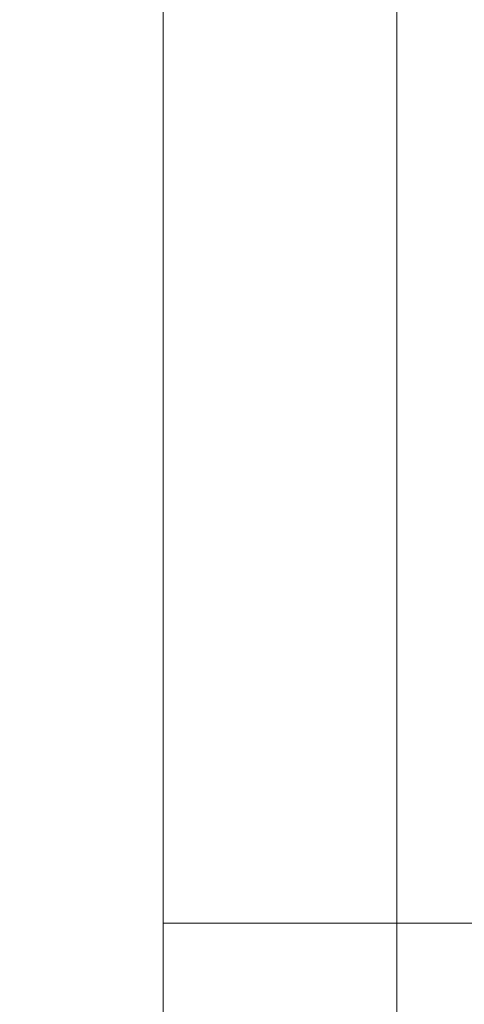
# Model space of a CAD drawing. Header units: millimetres. Extents: x -281 to 145437, y -16481 to 78869.
# Tile 915 of 1056: x 67861 to 67885, y 24846 to 24899. Entities that reach past the tile are written whole.
import ezdxf

# ---------------------------------------------------------------- set-up
doc = ezdxf.new("R2010")
doc.units = ezdxf.units.MM
doc.layers.add('A--A2__Ruwbouw', color=8, linetype='Continuous', lineweight=5)
doc.layers.add('A--L21__Buitenwanden', color=3, linetype='Continuous', lineweight=5)
pattern_1 = [(0, (0, 200), (0, 500), []), (0, (0, 250), (0, 500), []), (0, (0, 300), (0, 500), []), (0, (0, 350), (0, 500), [])]

msp = doc.modelspace()

# ---------------------------------------------------------------- hatches: boundary and pattern name
at = {"layer": 'A--A2__Ruwbouw'}
h = msp.add_hatch(dxfattribs=at)
h.set_pattern_fill('FP_336', color=256, angle=60, style=0, pattern_type=2)
h.set_pattern_definition([(330, (67819, 25600), (70, 121.244), []), (30, (67819, 25600), (-70, 121.244), [])])
h.paths.add_polyline_path([(67869, 24800), (67869, 26400), (67819, 26400), (67819, 24800)])
h = msp.add_hatch(dxfattribs=at)
h.set_pattern_fill('FP_1', color=256, style=0, pattern_type=2)
h.set_pattern_definition(pattern_1)
h.paths.add_polyline_path([(67881.5, 24800), (67881.5, 26400), (67869, 26400), (67869, 24800)])
h = msp.add_hatch(dxfattribs=at)
h.set_pattern_fill('FP_1', color=256, style=0, pattern_type=2)
h.set_pattern_definition(pattern_1)
h.paths.add_polyline_path([(67894, 24800), (67894, 26400), (67881.5, 26400), (67881.5, 24800)])

# ---------------------------------------------------------------- linework, layer by layer
at = {"layer": 'A--L21__Buitenwanden'}
for p, q in [((67869, 24800), (67869, 26400)), ((67881.5, 24800), (67881.5, 26400))]:
    msp.add_line(p, q, dxfattribs=at)

doc.saveas('drawing.dxf')
